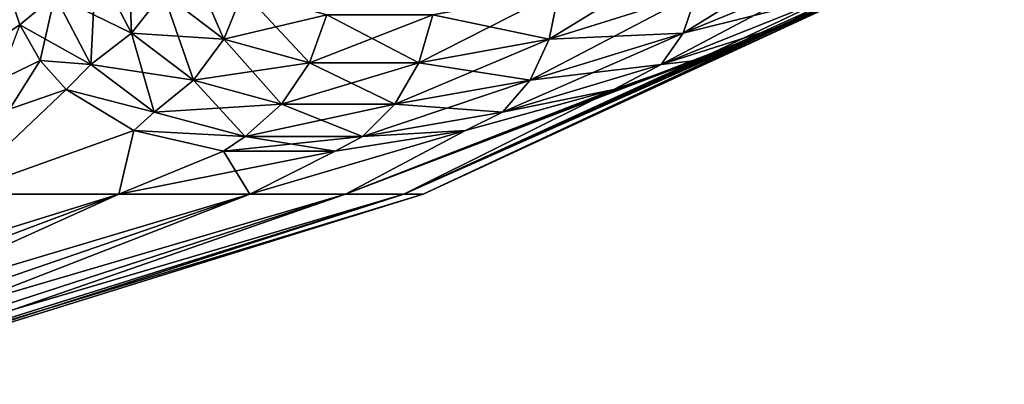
# Model space of a CAD drawing. Header units: metres. Extents: x -80 to 80, y -455 to 95.
# Tile 385 of 656: x 13.82 to 23.91, y -130.42 to -126.68. Entities that reach past the tile are written whole.
import ezdxf

# ---------------------------------------------------------------- set-up
doc = ezdxf.new("R2010")
doc.units = ezdxf.units.M
doc.layers.add('solid_501010_k_01_01', color=7, linetype='CONTINUOUS')
doc.layers.add('solid_501010_k_01_02', color=7, linetype='CONTINUOUS')

msp = doc.modelspace()

# ---------------------------------------------------------------- linework, layer by layer
at = {"layer": 'solid_501010_k_01_01'}
for points in [[(23.887354, -125.714195, 265.968323), (17.951397, -128.466339, 265), (23.906973, -125.714195, 265)], [(20.615162, -126.815193, 259.627563), (20.754364, -126.40078, 259.33371), (22.394138, -125.710548, 260.702118)], [(22.316896, -126.114006, 261.03186), (20.615162, -126.815193, 259.627563), (22.394138, -125.710548, 260.702118)], [(20.389656, -127.13707, 259.978302), (20.615162, -126.815193, 259.627563), (22.316896, -126.114006, 261.03186)], [(22.153666, -126.427292, 261.422607), (20.389656, -127.13707, 259.978302), (22.316896, -126.114006, 261.03186)], [(22.153666, -126.427292, 261.422607), (22.680559, -126.278984, 262.314392), (21.664986, -126.73069, 261.555908)], [(22.153673, -126.427292, 268.577393), (21.665329, -126.730545, 268.443817), (22.680771, -126.278885, 267.685455)], [(20.389673, -127.137062, 270.021667), (21.665329, -126.730545, 268.443817), (22.153673, -126.427292, 268.577393)], [(20.389673, -127.137062, 270.021667), (20.748188, -127.096161, 269.215485), (21.665329, -126.730545, 268.443817)]]:
    msp.add_3dface(points, dxfattribs=at)
at = {"layer": 'solid_501010_k_01_02'}
for points in [[(14.594958, -126.114021, 282.342896), (14.960274, -126.815231, 280.166931), (14.919145, -125.710556, 282.244934)], [(14.960274, -126.815231, 280.166931), (15.284369, -126.40081, 280.140533), (14.919145, -125.710556, 282.244934)], [(23.906973, -125.714195, 265), (17.951397, -128.466339, 265), (17.750895, -128.466339, 262.324493)], [(23.887354, -125.714195, 264.031677), (23.906973, -125.714195, 265), (17.750895, -128.466339, 262.324493)], [(23.828533, -125.714195, 263.064972), (23.887354, -125.714195, 264.031677), (17.750895, -128.466339, 262.324493)], [(22.680559, -126.278984, 262.314392), (23.828533, -125.714195, 263.064972), (17.750895, -128.466339, 262.324493)], [(23.828533, -125.714195, 266.935028), (22.680771, -126.278885, 267.685455), (17.951397, -128.466339, 265)], [(23.887354, -125.714195, 265.968323), (23.828533, -125.714195, 266.935028), (17.951397, -128.466339, 265)], [(15.284369, -126.40081, 280.140533), (15.906111, -126.875664, 278.036987), (15.493572, -125.922592, 280.069702)], [(15.906111, -126.875664, 278.036987), (16.105978, -126.388313, 278.032959), (15.493572, -125.922592, 280.069702)], [(19.243528, -126.875641, 257.74353), (19.339954, -126.38829, 257.56842), (20.797607, -125.922562, 259.117096)], [(20.754364, -126.40078, 259.33371), (19.243528, -126.875641, 257.74353), (20.797607, -125.922562, 259.117096)], [(14.17494, -126.427299, 247.603073), (14.594956, -126.114021, 247.657089), (14.960266, -126.815224, 249.833054)], [(14.174942, -126.427307, 282.396912), (14.543767, -127.1371, 280.147003), (14.594958, -126.114021, 282.342896)], [(14.543767, -127.1371, 280.147003), (14.960274, -126.815231, 280.166931), (14.594958, -126.114021, 282.342896)], [(14.960266, -126.815224, 249.833054), (14.594956, -126.114021, 247.657089), (15.284363, -126.400803, 249.859436)], [(20.615179, -126.815193, 270.372406), (22.316902, -126.114006, 268.96814), (20.754379, -126.400772, 270.66629)], [(22.153673, -126.427292, 268.577393), (22.316902, -126.114006, 268.96814), (20.615179, -126.815193, 270.372406)], [(13.666091, -126.278984, 246.700882), (13.81517, -126.730698, 247.959656), (11.192513, -128.466339, 250.965027)], [(14.174942, -126.427307, 282.396912), (13.666062, -126.278862, 283.299438), (13.815099, -126.730537, 282.040833)], [(14.17494, -126.427299, 247.603073), (13.81517, -126.730698, 247.959656), (13.666091, -126.278984, 246.700882)], [(22.680771, -126.278885, 267.685455), (17.750895, -128.466339, 267.675507), (17.951397, -128.466339, 265)], [(22.680771, -126.278885, 267.685455), (21.665329, -126.730545, 268.443817), (17.750895, -128.466339, 267.675507)], [(21.664986, -126.73069, 261.555908), (22.680559, -126.278984, 262.314392), (17.750895, -128.466339, 262.324493)], [(14.174942, -126.427307, 282.396912), (13.815099, -126.730537, 282.040833), (14.024823, -127.096169, 280.860687)], [(14.543759, -127.137093, 249.852982), (13.81517, -126.730698, 247.959656), (14.17494, -126.427299, 247.603073)], [(14.174942, -126.427307, 282.396912), (14.024823, -127.096169, 280.860687), (14.543767, -127.1371, 280.147003)], [(14.543759, -127.137093, 249.852982), (14.17494, -126.427299, 247.603073), (14.960266, -126.815224, 249.833054)], [(14.960266, -126.815224, 249.833054), (15.284363, -126.400803, 249.859436), (15.906095, -126.875656, 251.962952)], [(14.960274, -126.815231, 280.166931), (15.594927, -127.298042, 277.989716), (15.284369, -126.40081, 280.140533)], [(15.906095, -126.875656, 251.962952), (15.284363, -126.400803, 249.859436), (16.105963, -126.388306, 251.96701)], [(15.594927, -127.298042, 277.989716), (15.906111, -126.875664, 278.036987), (15.284369, -126.40081, 280.140533)], [(15.906095, -126.875656, 251.962952), (16.105963, -126.388306, 251.96701), (16.962336, -126.62571, 253.951828)], [(15.906111, -126.875664, 278.036987), (16.785099, -127.117897, 275.986389), (16.105978, -126.388313, 278.032959)], [(16.785099, -127.117897, 275.986389), (16.96236, -126.62571, 276.048126), (16.105978, -126.388313, 278.032959)], [(17.907148, -127.117874, 255.957031), (18.04925, -126.625694, 255.834381), (19.339954, -126.38829, 257.56842)], [(19.243528, -126.875641, 257.74353), (17.907148, -127.117874, 255.957031), (19.339954, -126.38829, 257.56842)], [(19.243553, -126.875633, 272.256439), (19.339979, -126.388283, 272.431549), (18.049274, -126.625694, 274.165558)], [(19.046984, -127.298019, 257.98938), (19.243528, -126.875641, 257.74353), (20.754364, -126.40078, 259.33371)], [(20.615162, -126.815193, 259.627563), (19.046984, -127.298019, 257.98938), (20.754364, -126.40078, 259.33371)], [(19.243553, -126.875633, 272.256439), (20.754379, -126.400772, 270.66629), (19.339979, -126.388283, 272.431549)], [(20.615179, -126.815193, 270.372406), (20.754379, -126.400772, 270.66629), (19.243553, -126.875633, 272.256439)], [(22.153666, -126.427292, 261.422607), (20.747787, -127.096313, 260.784149), (20.389656, -127.13707, 259.978302)], [(20.389673, -127.137062, 270.021667), (22.153673, -126.427292, 268.577393), (20.615179, -126.815193, 270.372406)], [(22.153666, -126.427292, 261.422607), (21.664986, -126.73069, 261.555908), (20.747787, -127.096313, 260.784149)], [(16.785074, -127.117889, 254.013565), (15.906095, -126.875656, 251.962952), (16.962336, -126.62571, 253.951828)], [(16.785074, -127.117889, 254.013565), (16.962336, -126.62571, 253.951828), (18.04925, -126.625694, 255.834381)], [(17.907148, -127.117874, 255.957031), (16.785074, -127.117889, 254.013565), (18.04925, -126.625694, 255.834381)], [(16.785099, -127.117897, 275.986389), (17.907177, -127.117874, 274.042938), (16.96236, -126.62571, 276.048126)], [(17.907177, -127.117874, 274.042938), (18.049274, -126.625694, 274.165558), (16.96236, -126.62571, 276.048126)], [(17.907177, -127.117874, 274.042938), (19.243553, -126.875633, 272.256439), (18.049274, -126.625694, 274.165558)], [(13.81517, -126.730698, 247.959656), (14.02494, -127.096329, 249.139862), (11.192513, -128.466339, 250.965027)], [(14.024823, -127.096169, 280.860687), (13.815099, -126.730537, 282.040833), (13.159306, -128.466339, 277.210052)], [(14.543759, -127.137093, 249.852982), (14.02494, -127.096329, 249.139862), (13.81517, -126.730698, 247.959656)], [(21.664986, -126.73069, 261.555908), (17.750895, -128.466339, 262.324493), (17.153868, -128.466339, 259.70874)], [(20.747787, -127.096313, 260.784149), (21.664986, -126.73069, 261.555908), (17.153868, -128.466339, 259.70874)], [(21.665329, -126.730545, 268.443817), (20.748188, -127.096161, 269.215485), (17.750895, -128.466339, 267.675507)], [(14.543759, -127.137093, 249.852982), (14.960266, -126.815224, 249.833054), (15.594911, -127.298035, 252.010254)], [(14.543767, -127.1371, 280.147003), (15.194013, -127.626152, 277.894348), (14.960274, -126.815231, 280.166931)], [(15.594911, -127.298035, 252.010254), (14.960266, -126.815224, 249.833054), (15.906095, -126.875656, 251.962952)], [(15.194013, -127.626152, 277.894348), (15.594927, -127.298042, 277.989716), (14.960274, -126.815231, 280.166931)], [(18.763958, -127.626129, 258.28891), (19.046984, -127.298019, 257.98938), (20.615162, -126.815193, 259.627563)], [(20.389656, -127.13707, 259.978302), (18.763958, -127.626129, 258.28891), (20.615162, -126.815193, 259.627563)], [(19.04701, -127.298019, 272.01059), (20.615179, -126.815193, 270.372406), (19.243553, -126.875633, 272.256439)], [(20.389673, -127.137062, 270.021667), (20.615179, -126.815193, 270.372406), (19.04701, -127.298019, 272.01059)], [(15.594911, -127.298035, 252.010254), (15.906095, -126.875656, 251.962952), (16.785074, -127.117889, 254.013565)], [(15.594927, -127.298042, 277.989716), (16.500162, -127.544479, 275.86673), (15.906111, -126.875664, 278.036987)], [(16.500162, -127.544479, 275.86673), (16.785099, -127.117897, 275.986389), (15.906111, -126.875664, 278.036987)], [(17.661076, -127.544464, 256.143982), (17.907148, -127.117874, 255.957031), (19.243528, -126.875641, 257.74353)], [(19.046984, -127.298019, 257.98938), (17.661076, -127.544464, 256.143982), (19.243528, -126.875641, 257.74353)], [(19.04701, -127.298019, 272.01059), (19.243553, -126.875633, 272.256439), (17.907177, -127.117874, 274.042938)], [(14.02494, -127.096329, 249.139862), (14.290039, -127.392731, 250.265778), (11.192513, -128.466339, 250.965027)], [(14.289886, -127.392593, 279.734802), (14.024823, -127.096169, 280.860687), (13.159306, -128.466339, 277.210052)], [(14.543767, -127.1371, 280.147003), (14.024823, -127.096169, 280.860687), (14.289886, -127.392593, 279.734802)], [(14.543759, -127.137093, 249.852982), (14.290039, -127.392731, 250.265778), (14.02494, -127.096329, 249.139862)], [(14.543767, -127.1371, 280.147003), (14.289886, -127.392593, 279.734802), (15.194013, -127.626152, 277.894348)], [(15.193995, -127.626144, 252.105591), (14.290039, -127.392731, 250.265778), (14.543759, -127.137093, 249.852982)], [(15.193995, -127.626144, 252.105591), (14.543759, -127.137093, 249.852982), (15.594911, -127.298035, 252.010254)], [(16.500135, -127.544479, 254.133209), (15.594911, -127.298035, 252.010254), (16.785074, -127.117889, 254.013565)], [(16.500135, -127.544479, 254.133209), (16.785074, -127.117889, 254.013565), (17.907148, -127.117874, 255.957031)], [(17.661076, -127.544464, 256.143982), (16.500135, -127.544479, 254.133209), (17.907148, -127.117874, 255.957031)], [(16.500162, -127.544479, 275.86673), (17.661104, -127.544456, 273.855988), (16.785099, -127.117897, 275.986389)], [(17.661104, -127.544456, 273.855988), (17.907177, -127.117874, 274.042938), (16.785099, -127.117897, 275.986389)], [(19.905283, -127.392715, 259.991638), (20.747787, -127.096313, 260.784149), (17.153868, -128.466339, 259.70874)], [(17.661104, -127.544456, 273.855988), (19.04701, -127.298019, 272.01059), (17.907177, -127.117874, 274.042938)], [(20.748188, -127.096161, 269.215485), (19.90568, -127.392586, 270.007996), (17.750895, -128.466339, 267.675507)], [(20.389656, -127.13707, 259.978302), (19.905283, -127.392715, 259.991638), (18.763958, -127.626129, 258.28891)], [(18.763987, -127.626122, 271.71106), (19.90568, -127.392586, 270.007996), (20.389673, -127.137062, 270.021667)], [(18.763987, -127.626122, 271.71106), (20.389673, -127.137062, 270.021667), (19.04701, -127.298019, 272.01059)], [(20.389656, -127.13707, 259.978302), (20.747787, -127.096313, 260.784149), (19.905283, -127.392715, 259.991638)], [(20.389673, -127.137062, 270.021667), (19.90568, -127.392586, 270.007996), (20.748188, -127.096161, 269.215485)], [(15.193995, -127.626144, 252.105591), (15.594911, -127.298035, 252.010254), (16.500135, -127.544479, 254.133209)], [(15.194013, -127.626152, 277.894348), (16.127314, -127.875877, 275.69751), (15.594927, -127.298042, 277.989716)], [(16.127314, -127.875877, 275.69751), (16.500162, -127.544479, 275.86673), (15.594927, -127.298042, 277.989716)], [(17.3281, -127.875862, 256.382263), (17.661076, -127.544464, 256.143982), (19.046984, -127.298019, 257.98938)], [(18.763958, -127.626129, 258.28891), (17.3281, -127.875862, 256.382263), (19.046984, -127.298019, 257.98938)], [(18.763987, -127.626122, 271.71106), (19.04701, -127.298019, 272.01059), (17.661104, -127.544456, 273.855988)], [(14.290039, -127.392731, 250.265778), (13.159306, -128.466339, 252.789948), (11.192513, -128.466339, 250.965027)], [(14.983335, -127.813583, 277.579742), (14.289886, -127.392593, 279.734802), (13.159306, -128.466339, 277.210052)], [(14.290039, -127.392731, 250.265778), (14.983522, -127.81366, 252.420761), (13.159306, -128.466339, 252.789948)], [(15.194013, -127.626152, 277.894348), (14.289886, -127.392593, 279.734802), (14.983335, -127.813583, 277.579742)], [(15.193995, -127.626144, 252.105591), (14.983522, -127.81366, 252.420761), (14.290039, -127.392731, 250.265778)], [(19.90568, -127.392586, 270.007996), (17.153868, -128.466339, 270.29126), (17.750895, -128.466339, 267.675507)], [(19.90568, -127.392586, 270.007996), (18.386003, -127.813591, 271.686127), (17.153868, -128.466339, 270.29126)], [(18.385733, -127.813652, 258.313538), (19.905283, -127.392715, 259.991638), (17.153868, -128.466339, 259.70874)], [(18.763958, -127.626129, 258.28891), (19.905283, -127.392715, 259.991638), (18.385733, -127.813652, 258.313538)], [(18.763987, -127.626122, 271.71106), (18.386003, -127.813591, 271.686127), (19.90568, -127.392586, 270.007996)], [(16.127287, -127.87587, 254.302429), (15.193995, -127.626144, 252.105591), (16.500135, -127.544479, 254.133209)], [(16.127287, -127.87587, 254.302429), (16.500135, -127.544479, 254.133209), (17.661076, -127.544464, 256.143982)], [(17.3281, -127.875862, 256.382263), (16.127287, -127.87587, 254.302429), (17.661076, -127.544464, 256.143982)], [(16.127314, -127.875877, 275.69751), (17.328131, -127.875854, 273.617676), (16.500162, -127.544479, 275.86673)], [(17.328131, -127.875854, 273.617676), (17.661104, -127.544456, 273.855988), (16.500162, -127.544479, 275.86673)], [(17.328131, -127.875854, 273.617676), (18.763987, -127.626122, 271.71106), (17.661104, -127.544456, 273.855988)], [(15.194013, -127.626152, 277.894348), (14.983335, -127.813583, 277.579742), (16.127314, -127.875877, 275.69751)], [(16.127287, -127.87587, 254.302429), (14.983522, -127.81366, 252.420761), (15.193995, -127.626144, 252.105591)], [(18.763958, -127.626129, 258.28891), (18.385733, -127.813652, 258.313538), (17.3281, -127.875862, 256.382263)], [(17.328131, -127.875854, 273.617676), (18.386003, -127.813591, 271.686127), (18.763987, -127.626122, 271.71106)], [(14.983335, -127.813583, 277.579742), (13.159306, -128.466339, 277.210052), (14.83214, -128.466339, 275.112396)], [(14.983522, -127.81366, 252.420761), (14.83214, -128.466339, 254.887619), (13.159306, -128.466339, 252.789948)], [(15.903664, -128.024979, 275.50354), (14.983335, -127.813583, 277.579742), (14.83214, -128.466339, 275.112396)], [(14.983522, -127.81366, 252.420761), (15.903804, -128.024994, 254.496735), (14.83214, -128.466339, 254.887619)], [(16.127314, -127.875877, 275.69751), (14.983335, -127.813583, 277.579742), (15.903664, -128.024979, 275.50354)], [(16.127287, -127.87587, 254.302429), (15.903804, -128.024994, 254.496735), (14.983522, -127.81366, 252.420761)], [(18.386003, -127.813591, 271.686127), (16.173651, -128.466339, 272.788818), (17.153868, -128.466339, 270.29126)], [(18.386003, -127.813591, 271.686127), (17.047888, -128.025009, 273.521637), (16.173651, -128.466339, 272.788818)], [(18.385733, -127.813652, 258.313538), (17.153868, -128.466339, 259.70874), (16.173651, -128.466339, 257.211182)], [(17.047853, -128.025009, 256.478302), (18.385733, -127.813652, 258.313538), (16.173651, -128.466339, 257.211182)], [(17.3281, -127.875862, 256.382263), (18.385733, -127.813652, 258.313538), (17.047853, -128.025009, 256.478302)], [(17.328131, -127.875854, 273.617676), (17.047888, -128.025009, 273.521637), (18.386003, -127.813591, 271.686127)], [(16.127314, -127.875877, 275.69751), (15.903664, -128.024979, 275.50354), (17.047888, -128.025009, 273.521637)], [(17.3281, -127.875862, 256.382263), (17.047853, -128.025009, 256.478302), (15.903804, -128.024994, 254.496735)], [(17.3281, -127.875862, 256.382263), (15.903804, -128.024994, 254.496735), (16.127287, -127.87587, 254.302429)], [(16.127314, -127.875877, 275.69751), (17.047888, -128.025009, 273.521637), (17.328131, -127.875854, 273.617676)], [(15.903664, -128.024979, 275.50354), (14.83214, -128.466339, 275.112396), (16.173651, -128.466339, 272.788818)], [(15.903804, -128.024994, 254.496735), (17.047853, -128.025009, 256.478302), (14.83214, -128.466339, 254.887619)], [(17.047853, -128.025009, 256.478302), (16.173651, -128.466339, 257.211182), (14.83214, -128.466339, 254.887619)], [(17.047888, -128.025009, 273.521637), (15.903664, -128.024979, 275.50354), (16.173651, -128.466339, 272.788818)], [(14.83214, -128.466339, 254.887619), (9.650769, -130.41655, 258.420227), (8.562312, -130.41655, 257.055328)], [(13.159306, -128.466339, 252.789948), (14.83214, -128.466339, 254.887619), (8.562312, -130.41655, 257.055328)], [(16.173651, -128.466339, 257.211182), (10.523643, -130.41655, 259.932068), (9.650769, -130.41655, 258.420227)], [(14.83214, -128.466339, 254.887619), (16.173651, -128.466339, 257.211182), (9.650769, -130.41655, 258.420227)], [(14.83214, -128.466339, 275.112396), (9.650769, -130.41655, 271.579773), (10.523643, -130.41655, 270.067932)], [(14.83214, -128.466339, 275.112396), (13.159306, -128.466339, 277.210052), (9.650769, -130.41655, 271.579773)], [(17.153868, -128.466339, 259.70874), (11.161438, -130.41655, 261.557159), (10.523643, -130.41655, 259.932068)], [(16.173651, -128.466339, 257.211182), (17.153868, -128.466339, 259.70874), (10.523643, -130.41655, 259.932068)], [(16.173651, -128.466339, 272.788818), (10.523643, -130.41655, 270.067932), (11.161438, -130.41655, 268.442841)], [(16.173651, -128.466339, 272.788818), (14.83214, -128.466339, 275.112396), (10.523643, -130.41655, 270.067932)], [(17.750895, -128.466339, 262.324493), (11.549904, -130.41655, 263.259125), (11.161438, -130.41655, 261.557159)], [(17.153868, -128.466339, 259.70874), (17.750895, -128.466339, 262.324493), (11.161438, -130.41655, 261.557159)], [(17.153868, -128.466339, 270.29126), (11.161438, -130.41655, 268.442841), (11.549904, -130.41655, 266.740875)], [(17.153868, -128.466339, 270.29126), (16.173651, -128.466339, 272.788818), (11.161438, -130.41655, 268.442841)], [(17.951397, -128.466339, 265), (11.680364, -130.41655, 265), (11.549904, -130.41655, 263.259125)], [(17.750895, -128.466339, 267.675507), (11.549904, -130.41655, 266.740875), (11.680364, -130.41655, 265)], [(17.750895, -128.466339, 262.324493), (17.951397, -128.466339, 265), (11.549904, -130.41655, 263.259125)], [(17.750895, -128.466339, 267.675507), (17.153868, -128.466339, 270.29126), (11.549904, -130.41655, 266.740875)], [(17.750895, -128.466339, 267.675507), (11.680364, -130.41655, 265), (17.951397, -128.466339, 265)]]:
    msp.add_3dface(points, dxfattribs=at)

doc.saveas('drawing.dxf')
